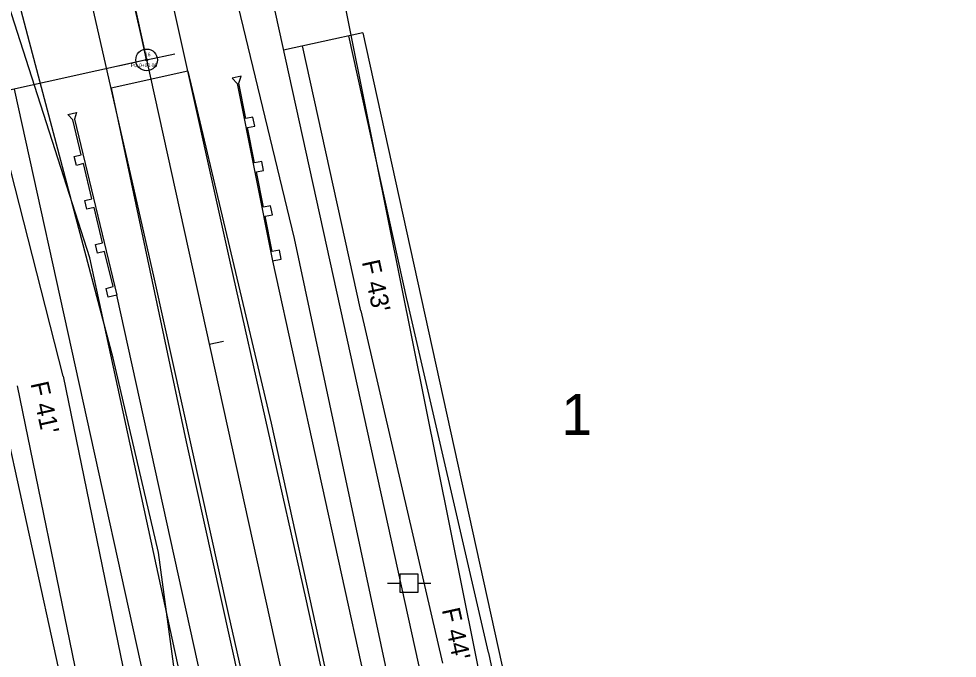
# Model space of a CAD drawing. Extents: x 2519952 to 2531965, y 848341 to 887632.
# Drawn here: x 2530852.7 to 2531112.3, y 852718.4 to 852895.2 of the extents above; entities that cross this region are included whole.
import ezdxf

# ---------------------------------------------------------------- set-up
doc = ezdxf.new("R2010")
doc.units = 0
for name, color, linetype in [('RD_EV_JW', 7, 'Continuous'), ('RD_EX_DV_Prop', 7, 'Continuous'), ('RD_EX_DV_TX_Prop', 7, 'Continuous'), ('RD_EX_Road', 7, 'Continuous'), ('RD_EX_RW', 7, 'Continuous'), ('RD_EX_UT', 7, 'Continuous'), ('RD_EX_VEG', 7, 'Continuous'), ('RD_HC_Cl', 7, 'Continuous'), ('RD_HC_Data', 7, 'Continuous'), ('RD_HC_Data_Tic', 7, 'Continuous'), ('RD_HC_txCode', 7, 'Continuous'), ('RD_PD_CstnLmt', 7, 'Continuous'), ('RD_PD_DR_ErosCtrl', 7, 'Continuous'), ('RD_PD_Final_TrvlWay', 7, 'Continuous'), ('RD_PD_GR', 7, 'Continuous'), ('RD_PD_RW', 7, 'Continuous'), ('RD_PD_TX_CstnLmt', 7, 'Continuous'), ('RD_SMD_Locator', 7, 'Continuous')]:
    doc.layers.add(name, color=color, linetype=linetype)

# ---------------------------------------------------------------- blocks, each defined once
blk = doc.blocks.new('TYPET1')
at = {"layer": 'RD_PD_GR'}
blk.add_lwpolyline([(49.99, 1), (0, 0), (-0.05, 2.5), (2.45, 2.55), (2.49, 0.54), (12.49, 0.74), (12.45, 2.75), (14.95, 2.8), (14.99, 0.79), (24.99, 0.99), (24.95, 3), (27.44, 3.05), (27.48, 1.04), (37.48, 1.24), (37.44, 3.25), (39.94, 3.3), (39.98, 1.29), (49.98, 1.49), (51.69, 2.53), (51.74, 0.03)], close=True, dxfattribs=at)

msp = doc.modelspace()

# ---------------------------------------------------------------- linework, layer by layer
at = {"layer": 'RD_EV_JW'}
for points in [[(2530941.93, 852524.2), (2530921.34, 852539.21), (2530911.31, 852599.95), (2530891.36, 852747.65), (2530878.86, 852801.36), (2530855.69, 852888.8), (2530838.36, 852954.41), (2530821.58, 853001.04), (2530764.42, 853117.09), (2530719.97, 853083.34), (2530675.19, 853037.15)], [(2530941.93, 852524.2), (2530988.97, 852539.38), (2531002.68, 852568.81), (2530983.61, 852626.72), (2530958.57, 852695.74), (2530928.96, 852834.5), (2530911.44, 852907.05), (2530889.4, 853007.47), (2530879.48, 853052.19), (2530908.59, 853055.99), (2530938.06, 853061.93)]]:
    msp.add_lwpolyline(points, dxfattribs=at)
at = {"layer": 'RD_EX_DV_Prop'}
for p, q in [((2530858.55, 853192.44), (2530974.29, 852666.83)), ((2530851.48, 852875.81), (2530901.05, 852650.7))]:
    msp.add_line(p, q, dxfattribs=at)
at = {"layer": 'RD_EX_Road'}
for p, q in [((2530890.25, 852823.23), (2530865.41, 852932.62)), ((2530911.31, 852827.68), (2530888.37, 852930.8)), ((2530932.11, 852735.09), (2530911.31, 852827.68)), ((2530910.78, 852730.8), (2530890.25, 852823.23)), ((2530952, 852644.96), (2530932.11, 852735.09)), ((2530931.08, 852640.35), (2530910.78, 852730.8))]:
    msp.add_line(p, q, dxfattribs=at)
at = {"layer": 'RD_EX_RW'}
for p, q in [((2530858.55, 853192.44), (2530974.29, 852666.83)), ((2530851.48, 852875.81), (2530901.05, 852650.7))]:
    msp.add_line(p, q, dxfattribs=at)
at = {"layer": 'RD_EX_UT'}
for p, q in [((2530954.73, 852739.11), (2530958.2, 852739.11)), ((2530963.16, 852741.67), (2530958.16, 852741.67)), ((2530958.16, 852741.67), (2530958.16, 852736.67)), ((2530963.09, 852739.11), (2530966.73, 852739.11)), ((2530963.16, 852736.67), (2530963.16, 852741.67)), ((2530958.16, 852736.67), (2530963.16, 852736.67))]:
    msp.add_line(p, q, dxfattribs=at)
at = {"layer": 'RD_EX_VEG'}
for points in [[(2531006.39, 852597.18), (2530992.63, 852652.28), (2530913.79, 853044.4), (2530867.87, 853266.41)], [(2530930.57, 852548.23), (2530913.63, 852638.74), (2530872.38, 852829.12), (2530820.28, 852991.21)]]:
    msp.add_lwpolyline(points, dxfattribs=at)
at = {"layer": 'RD_HC_Cl'}
msp.add_line((2530821.93, 853184.38), (2531378.52, 850656.73), dxfattribs=at)
msp.add_arc((2529955.52, 852678.51), 954.93, 12.41849, 62.13076, dxfattribs=at)
at = {"layer": 'RD_HC_Data'}
msp.add_line((2530888.1, 852883.87), (2530778.45, 852859.72), dxfattribs=at)
for radius in [3, 0.282]:
    msp.add_circle((2530888.1, 852883.87), radius, dxfattribs=at)
at = {"layer": 'RD_HC_Data_Tic'}
for p, q in [((2530888.1, 852883.87), (2530895.91, 852885.59)), ((2530888.1, 852883.87), (2530880.29, 852882.15)), ((2530905.41, 852805.25), (2530909.32, 852806.11))]:
    msp.add_line(p, q, dxfattribs=at)
at = {"layer": 'RD_PD_CstnLmt'}
for p, q in [((2530947.36, 852814.49), (2530931.23, 852887.74)), ((2530865.02, 852796.36), (2530846.45, 852869.07)), ((2530947.36, 852814.49), (2530969.91, 852717.06)), ((2530865.02, 852796.36), (2530885.11, 852698.39))]:
    msp.add_line(p, q, dxfattribs=at)
at = {"layer": 'RD_PD_DR_ErosCtrl'}
for p, q in [((2530943.92, 852890.53), (2530960.05, 852817.29)), ((2530960.02, 852817.42), (2530982.57, 852719.99)), ((2530852.29, 852793.75), (2530872.38, 852695.78)), ((2530982.61, 852719.84), (2531003.97, 852622.15))]:
    msp.add_line(p, q, dxfattribs=at)
at = {"layer": 'RD_PD_Final_TrvlWay'}
for p, q in [((2530899.5, 852880.75), (2530878.25, 852876.07)), ((2530899.5, 852880.75), (2530922.51, 852783.42)), ((2530878.25, 852876.07), (2530899.07, 852778.26)), ((2530922.51, 852783.42), (2531196.7, 851538.25)), ((2530899.07, 852778.26), (2531173.26, 851533.09))]:
    msp.add_line(p, q, dxfattribs=at)
at = {"layer": 'RD_PD_GR'}
for p, q in [((2530922.87, 852828.3), (2530971.25, 852608.56)), ((2530928.28, 852599.1), (2530879.89, 852818.84))]:
    msp.add_line(p, q, dxfattribs=at)
at = {"layer": 'RD_PD_RW'}
for p, q in [((2530947.88, 852891.4), (2530925.91, 852886.56)), ((2530947.88, 852891.4), (2530996.27, 852671.67)), ((2530830.69, 852865.6), (2530879.07, 852645.86))]:
    msp.add_line(p, q, dxfattribs=at)
at = {"layer": 'RD_SMD_Locator'}
for centre in [(2530855.69, 852888.8), (2530888.1, 852883.87), (2530928.96, 852834.5), (2530872.38, 852829.12), (2530911.31, 852827.68), (2530890.25, 852823.23), (2530878.86, 852801.36), (2530891.36, 852747.65), (2530932.11, 852735.09), (2530910.78, 852730.8)]:
    msp.add_circle(centre, 0.001, dxfattribs=at)

# ---------------------------------------------------------------- block references
at = {"layer": 'RD_PD_GR', "yscale": -1.0000000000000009, "rotation": 102.41844434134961}
msp.add_blockref('TYPET1', (2530922.87, 852828.3), dxfattribs=at)
at = {"layer": 'RD_PD_GR', "rotation": 102.41857536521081}
msp.add_blockref('TYPET1', (2530879.89, 852818.84), dxfattribs=at)

# ---------------------------------------------------------------- texts
at = {"layer": 'RD_EX_DV_TX_Prop'}
msp.add_text('1', height=11.32, dxfattribs=at).set_placement((2531002.86, 852780.15))
at = {"layer": 'RD_HC_txCode'}
for s, p in [('16', (2530887.63, 852884.87)), ('PC 0+00.00', (2530883.68, 852881.87))]:
    msp.add_text(s, height=1, dxfattribs=at).set_placement(p)
at = {"layer": 'RD_PD_CstnLmt'}
msp.add_text("F 41'", height=5, rotation=282.4185, dxfattribs=at).set_placement((2530855.96, 852794.36))
at = {"layer": 'RD_PD_TX_CstnLmt'}
for s, p in [("F 43'", (2530947.59, 852828.02)), ("F 44'", (2530969.72, 852731.8))]:
    msp.add_text(s, height=5, rotation=282.4185, dxfattribs=at).set_placement(p)

doc.saveas('drawing.dxf')
